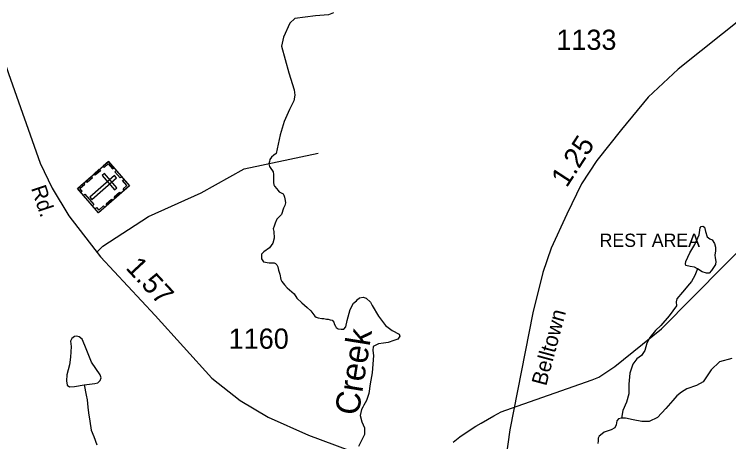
# Model space of a CAD drawing. Extents: x 2056842 to 2160602, y 826753 to 1016856.
# Drawn here: x 2101200 to 2105624, y 905515 to 908160 of the extents above; entities that cross this region are included whole.
import ezdxf

# ---------------------------------------------------------------- set-up
doc = ezdxf.new("R2010")
doc.units = 0
for name, color, linetype in [('Exist Cultural Cemetery CELL', 7, 'Continuous'), ('Exist Hydrographic Creek Single Shore', 7, 'Continuous'), ('Exist Hydrographic Creek Single Shore Label', 7, 'Continuous'), ('Exist Hydrographic Misc Water Feature', 7, 'Continuous'), ('Exist Road Non-System Type 51', 7, 'Continuous'), ('Exist Road Primary Interstate Shield CELL', 7, 'Continuous'), ('Exist Road Secondary Mileage Hundredths English Label', 7, 'Continuous'), ('Exist Road Secondary Type 51 Attributed', 7, 'Continuous'), ('Exist Road Secondary Type 51 Label', 7, 'Continuous'), ('Exist Road Secondary Type 51 Number Label', 7, 'Continuous'), ('Exist Utilities Electrical Transmission Line', 7, 'Continuous')]:
    doc.layers.add(name, color=color, linetype=linetype)

msp = doc.modelspace()

# ---------------------------------------------------------------- linework, layer by layer
at = {"layer": 'Exist Cultural Cemetery CELL'}
for points in [[(2101782.6, 907249.3), (2101913.5, 907099.2), (2101721.6, 906931.9), (2101590.7, 907081.9)], [(2101749.9, 907220.8), (2101757.4, 907212.2), (2101781.7, 907233.4), (2101808.3, 907202.8), (2101816.7, 907210.2), (2101782.6, 907249.3)], [(2101694.1, 907172.1), (2101726.7, 907200.5), (2101734.2, 907192), (2101701.5, 907163.5)], [(2101758.1, 907173.8), (2101744.1, 907161.5), (2101821.5, 907072.8), (2101835.5, 907085)], [(2101831.3, 907193.4), (2101865.3, 907154.4), (2101856.7, 907146.9), (2101822.7, 907185.9)], [(2101643.4, 907127.9), (2101676, 907156.4), (2101683.5, 907147.8), (2101650.9, 907119.3)], [(2101832.2, 907147.8), (2101819.9, 907161.9), (2101667.1, 907028.6), (2101679.4, 907014.5)], [(2101880.8, 907070.7), (2101873.4, 907079.2), (2101897.6, 907100.4), (2101871, 907131), (2101879.3, 907138.3), (2101913.5, 907099.2)], [(2101612.5, 907057), (2101621.1, 907064.5), (2101606.7, 907081.1), (2101637.1, 907107.7), (2101629.8, 907116.1), (2101590.7, 907082)], [(2101637.1, 907046.1), (2101692.9, 906982.2), (2101684.3, 906974.7), (2101628.5, 907038.6)], [(2101818.3, 907031.2), (2101850.9, 907059.7), (2101858.4, 907051.1), (2101825.7, 907022.7)], [(2101768.6, 906987.9), (2101801.2, 907016.4), (2101808.7, 907007.8), (2101776, 906979.3)], [(2101699.8, 906956.8), (2101708.5, 906964.4), (2101722.9, 906947.8), (2101753.4, 906974.4), (2101760.7, 906966), (2101721.6, 906931.9)]]:
    msp.add_lwpolyline(points, close=True, dxfattribs=at)
at = {"layer": 'Exist Hydrographic Creek Single Shore'}
for points in [[(2103176.2, 908169.6), (2103146.3, 908156.8), (2103065.2, 908150.3), (2102938.3, 908134.2), (2102906.2, 908105.4), (2102866.8, 908018.9), (2102854, 907963.4), (2102899.8, 907796.6), (2102932.9, 907693.1), (2102938.3, 907658.9), (2102931.9, 907623.7), (2102904.1, 907571.3), (2102872.1, 907495.5), (2102846.5, 907414.4), (2102820.9, 907299.1), (2102807.9, 907287.9), (2102793.9, 907276), (2102782.1, 907261.8), (2102779.9, 907249.7), (2102776, 907233.7), (2102780.2, 907217.9), (2102788.2, 907205.9), (2102800, 907191.9), (2102804.1, 907183.9), (2102806.1, 907167.8), (2102806.3, 907143.8), (2102806.4, 907119.9), (2102808.4, 907104.1), (2102812.5, 907095.8), (2102826.6, 907080.1), (2102832.7, 907072.1), (2102840.7, 907062.1), (2102864.6, 907048.1), (2102868.7, 907040.2), (2102872.8, 907028.3), (2102878.6, 907008.1), (2102878.9, 906992.1), (2102875, 906976.1), (2102866.8, 906960.2), (2102855.1, 906920), (2102827, 906892.1), (2102815.3, 906868), (2102809.3, 906847.8), (2102803.4, 906831.9), (2102807.3, 906816), (2102809.1, 906773.8), (2102800.6, 906743.9), (2102780.3, 906714), (2102746.2, 906690.5), (2102730.2, 906674.5), (2102730.2, 906646.7), (2102744, 906628.6), (2102778, 906622.1), (2102798.1, 906622)], [(2102798.1, 906622), (2102809.9, 906622.1), (2102818, 906618), (2102821.8, 906613.9), (2102826, 906609.9), (2102832, 906598), (2102836.2, 906576.2), (2102844.2, 906552.1), (2102850.4, 906518.2), (2102856.4, 906506.3), (2102874.3, 906486.2), (2102890.3, 906466.2), (2102932.6, 906430.5), (2102950.7, 906402.6), (2102980.6, 906374.4), (2103014.8, 906344.8), (2103036.7, 906324.7), (2103048.8, 906308.7), (2103060.9, 906292.7), (2103069, 906285), (2103081, 906280.8), (2103104.9, 906277), (2103117.1, 906277.1), (2103133, 906273.1), (2103144.9, 906273.2), (2103156.9, 906269), (2103169, 906267.1), (2103178.9, 906255.1), (2103181, 906245.2), (2103189.2, 906229.3), (2103193, 906221.4), (2103205, 906213.2), (2103225.3, 906211.2), (2103241, 906211.5), (2103253.1, 906225.4), (2103262.6, 906264.3), (2103280.8, 906333.7), (2103300, 906372.1), (2103318.5, 906387.7), (2103326.6, 906395.8), (2103338.6, 906405.7), (2103360.8, 906409.5), (2103379, 906404.1), (2103406.6, 906377.7), (2103416.3, 906358.2), (2103454.7, 906292), (2103499.5, 906234.4), (2103541.2, 906202.3), (2103582.8, 906179.9), (2103588.1, 906168.2), (2103575.4, 906148.5), (2103551.3, 906140.4), (2103515.2, 906128.4), (2103487.3, 906124.1), (2103455.4, 906120.1), (2103439.4, 906111.9), (2103423.5, 906104.1), (2103421.4, 906079.8), (2103423.7, 906047.9), (2103417.4, 905940.5), (2103404, 905873.8), (2103395, 905812.4), (2103381.1, 905769.7), (2103364.5, 905741.7), (2103358.7, 905729.7), (2103350.8, 905713.8), (2103342.7, 905676.3), (2103352.3, 905638.9), (2103368.3, 905601.5), (2103369.4, 905558.8)], [(2105643.5, 906029), (2105567.7, 906008.7), (2105515.8, 905960.6), (2105487.9, 905916.5), (2105466.2, 905886.5), (2105426, 905862.4), (2105366.1, 905842.2), (2105332.3, 905822.1), (2105302.3, 905798), (2105278.4, 905769.9), (2105234.7, 905719.8), (2105182.8, 905665.6), (2105130.9, 905639.5), (2105086.8, 905639.3), (2105032.9, 905651.2), (2104986, 905660.9), (2104961.4, 905660.9)], [(2101633.2, 905867.1), (2101644.8, 905802.7), (2101650.8, 905774.6), (2101655.1, 905728.7), (2101659.2, 905692.7), (2101667.4, 905642.8), (2101675.4, 905586.8), (2101693.6, 905546.8), (2101711.7, 905494.9)], [(2104961.4, 905660.9), (2104941.2, 905656.6), (2104932.6, 905644.9), (2104927.3, 905619.2), (2104918.7, 905601.1), (2104897.4, 905588.3), (2104853.1, 905574.6), (2104831.1, 905556.5), (2104823.1, 905548.5), (2104815.1, 905536.5), (2104815.3, 905520.5), (2104813.3, 905504.5)], [(2103369.4, 905558.8), (2103332, 905486.2)]]:
    msp.add_lwpolyline(points, dxfattribs=at)
at = {"layer": 'Exist Hydrographic Misc Water Feature'}
for points in [[(2105432, 906583.8), (2105411.7, 906594.5), (2105386.1, 906598.7), (2105359.5, 906605.1), (2105356.3, 906614.7), (2105358.4, 906630.8), (2105384, 906683.1), (2105414.9, 906734.3), (2105440.6, 906794.1), (2105447, 906839), (2105453.4, 906847.5), (2105464, 906848.6), (2105473.6, 906842.2), (2105480, 906815.5), (2105491.8, 906783.4), (2105507.8, 906769.6), (2105522.7, 906763.2), (2105535.5, 906740.7), (2105543, 906719.4), (2105543, 906695.9), (2105537.7, 906669.2), (2105540.9, 906653.2), (2105545.1, 906630.8), (2105543, 906610.5), (2105518.4, 906575.2), (2105502.4, 906557.1), (2105487.5, 906557.1), (2105460.8, 906565.6), (2105432, 906583.8)], [(2105432, 906583.8), (2105413.9, 906543.2), (2105394.7, 906506.9), (2105380.8, 906492), (2105339.2, 906440.7), (2105304, 906398.2), (2105299.7, 906380.1), (2105300.8, 906356.6), (2105255.9, 906293.6), (2105203.7, 906233.8), (2105171.6, 906202.8), (2105135.4, 906160.1), (2105117.4, 906125.4), (2105105.5, 906079.3), (2105083.6, 906049.2), (2105055.7, 906027.1), (2105029.8, 905995.1), (2105011.8, 905939.1), (2105006, 905871), (2105006.2, 905811), (2104990.7, 905758.9), (2104967.8, 905708.9), (2104961.4, 905660.9)], [(2101633.2, 905867.1), (2101699.4, 905874.6), (2101717.5, 905879.9), (2101732.5, 905893.8), (2101737.8, 905910.9), (2101731.4, 905929), (2101679.1, 906008), (2101637.5, 906109.5), (2101620.4, 906150), (2101602.3, 906163.9), (2101585.2, 906168.2), (2101572.4, 906166), (2101556.4, 906153.2), (2101548.9, 906137.2), (2101552.1, 906104.1), (2101548.9, 906039), (2101541.4, 905990.9), (2101526.5, 905927.9), (2101523.3, 905891.6), (2101528.6, 905865), (2101542.5, 905854.3), (2101573.5, 905856.4), (2101633.2, 905867.1)]]:
    msp.add_lwpolyline(points, dxfattribs=at)
at = {"layer": 'Exist Road Non-System Type 51'}
msp.add_lwpolyline([(2101711.8, 906687.2), (2101747.5, 906724.2), (2102030.6, 906909.1), (2102358.3, 907055.1), (2102623.4, 907204.2), (2103082.2, 907299.6)], dxfattribs=at)
at = {"layer": 'Exist Road Secondary Type 51 Attributed'}
for points in [[(2099852.1, 911588.7), (2099911.7, 911448.2), (2100030.3, 911099.4), (2100210.8, 910573.6), (2100321.3, 910162.8), (2100454.3, 909815.9), (2100658.2, 909234.3), (2100869.2, 908654.6), (2100991.4, 908309.4), (2101164.7, 907792.6), (2101361.4, 907238), (2101435.1, 907083.4), (2101537.5, 906912.6), (2101734.2, 906658.2), (2102071.9, 906295.1), (2102423.1, 905907.7), (2102599.2, 905769.3), (2102771.6, 905666.8), (2103021.3, 905555.3), (2103859.4, 905243.4), (2104202.5, 905126.6)], [(2107717.1, 910459.4), (2107551, 910309.3), (2106924.9, 909672.1), (2106491.1, 909225.3), (2106300.7, 909022.2), (2106178.5, 908882), (2106101.3, 908768.7), (2105911.7, 908402.9), (2105789.6, 908221.3), (2105728.5, 908151.2), (2105310.9, 907819.5), (2105125.8, 907647), (2104960.5, 907447.4), (2104807, 907254.2), (2104713.5, 907110.3), (2104621.9, 906923.4), (2104524.9, 906713.1), (2104473.7, 906562.9), (2104410.8, 906313.1), (2104268, 905587.7), (2104230.3, 905307.3), (2104202.5, 905126.6)]]:
    msp.add_lwpolyline(points, dxfattribs=at)
at = {"layer": 'Exist Utilities Electrical Transmission Line'}
msp.add_lwpolyline([(2103917.2, 905512.7), (2103959.3, 905544.8), (2104005.1, 905575.1), (2104059.1, 905611.2), (2104090.8, 905629.3), (2104130.9, 905651.5), (2104170.8, 905675.5), (2104214.7, 905699.8), (2104278.6, 905721.8), (2104778, 905897.3), (2104820, 905913.5), (2104863.8, 905943.8), (2104919.7, 905979.8), (2105209, 906212.7), (2109122, 910166.6)], dxfattribs=at)

# ---------------------------------------------------------------- texts
at = {"layer": 'Exist Hydrographic Creek Single Shore Label'}
msp.add_text('Creek', height=150, rotation=80.949, dxfattribs=at).set_placement((2103331.8, 905672.4))
at = {"layer": 'Exist Road Primary Interstate Shield CELL'}
msp.add_text('REST AREA', height=82.02, dxfattribs=at).set_placement((2104824.9, 906720.3))
at = {"layer": 'Exist Road Secondary Mileage Hundredths English Label'}
for s, rotation, p in [('1.25', 56.9947, (2104621, 907082.6)), ('1.57', 312.9237, (2101885.2, 906587.6))]:
    msp.add_text(s, height=125, rotation=rotation, dxfattribs=at).set_placement(p)
at = {"layer": 'Exist Road Secondary Type 51 Label'}
for s, rotation, p in [('Rd.', 288.5664, (2101302.7, 907083.9)), ('Belltown', 74.9975, (2104493.6, 905855.8))]:
    msp.add_text(s, height=95, rotation=rotation, dxfattribs=at).set_placement(p)
at = {"layer": 'Exist Road Secondary Type 51 Number Label'}
for s, p in [('1133', (2104557.3, 907939.5)), ('1160', (2102528, 906090.2))]:
    msp.add_text(s, height=125, dxfattribs=at).set_placement(p)

doc.saveas('drawing.dxf')
